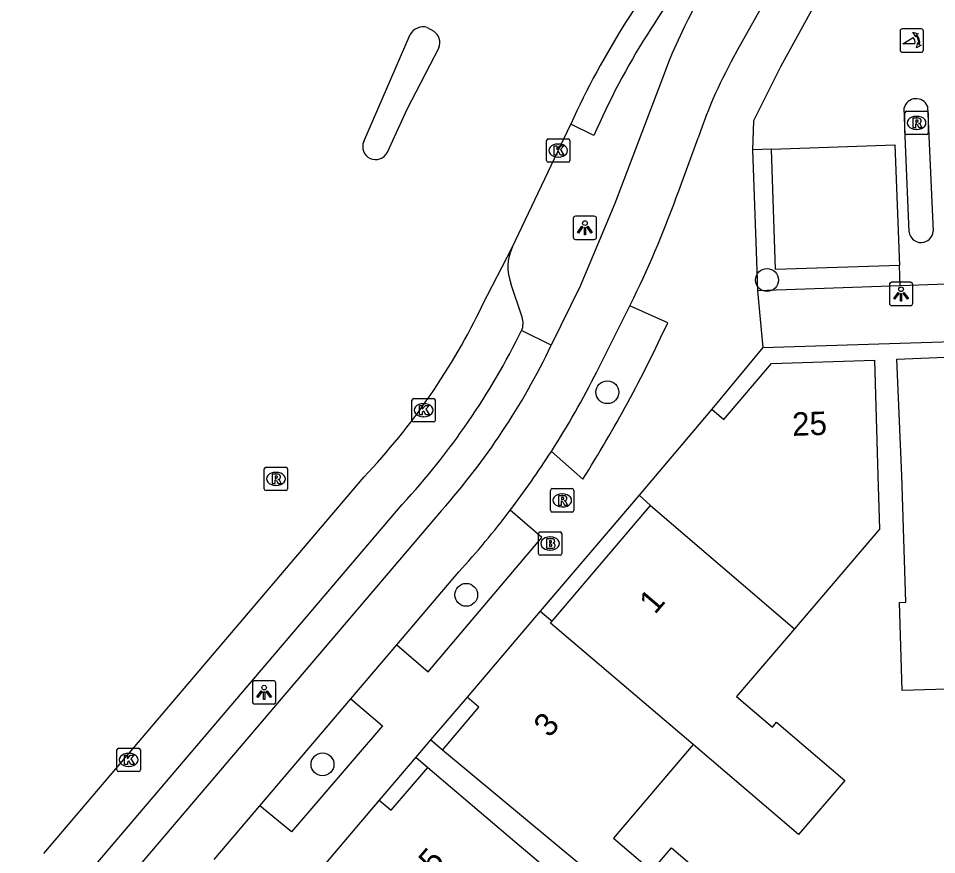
# Model space of a CAD drawing. Extents: x 159718 to 160783, y 383290 to 384030.
# Drawn here: x 160198.49 to 160237.77, y 383907.14 to 383942.91 of the extents above; entities that cross this region are included whole.
import ezdxf

# ---------------------------------------------------------------- set-up
doc = ezdxf.new("R2010")
doc.units = 0
for name, color, linetype in [('IMGEO_Berm_open', 7, 'Continuous'), ('IMGEO_Boom', 7, 'Continuous'), ('IMGEO_Brandkraan', 7, 'Continuous'), ('IMGEO_Fietspad_gesloten', 7, 'Continuous'), ('IMGEO_Kolk', 7, 'Continuous'), ('IMGEO_Lichtpunt', 7, 'Continuous'), ('IMGEO_Pand', 7, 'Continuous'), ('IMGEO_Pand_nummerreeks', 7, 'Continuous'), ('IMGEO_Parkeervlak_open', 7, 'Continuous'), ('IMGEO_Poller', 7, 'Continuous'), ('IMGEO_Rijbaan_lokaal_gesloten', 7, 'Continuous'), ('IMGEO_Rioolput', 7, 'Continuous'), ('IMGEO_Voetpad_open', 7, 'Continuous')]:
    doc.layers.add(name, color=color, linetype=linetype)

msp = doc.modelspace()

# ---------------------------------------------------------------- linework, layer by layer
at = {"layer": 'IMGEO_Berm_open'}
msp.add_lwpolyline([(160221.289, 383928.928), (160220.015, 383929.554)], dxfattribs=at)
at = {"layer": 'IMGEO_Boom'}
for centre in [(160230.517, 383931.718), (160223.688, 383926.919), (160217.65, 383918.253), (160211.502, 383910.999)]:
    msp.add_circle(centre, 0.489, dxfattribs=at)
at = {"layer": 'IMGEO_Brandkraan'}
for p, q in [((160220.813, 383920.947), (160221.665, 383920.947)), ((160220.738, 383920.021), (160220.738, 383920.873)), ((160221.226, 383920.727), (160221.251, 383920.727)), ((160221.739, 383920.873), (160221.739, 383920.021)), ((160221.249, 383920.167), (160221.224, 383920.167)), ((160221.665, 383919.947), (160220.813, 383919.947))]:
    msp.add_line(p, q, dxfattribs=at)
for points in [[(160220.813, 383920.947), (160221.665, 383920.947)], [(160220.738, 383920.021), (160220.738, 383920.873)], [(160221.086, 383920.647), (160221.086, 383920.247), (160221.299, 383920.247)], [(160221.317, 383920.647), (160221.086, 383920.647)], [(160221.265, 383920.566), (160221.211, 383920.566), (160221.211, 383920.49)], [(160221.739, 383920.873), (160221.739, 383920.021)], [(160221.211, 383920.49), (160221.264, 383920.49)], [(160221.273, 383920.414), (160221.211, 383920.414), (160221.211, 383920.333)], [(160221.211, 383920.333), (160221.273, 383920.333)], [(160221.665, 383919.947), (160220.813, 383919.947)]]:
    msp.add_lwpolyline(points, dxfattribs=at)
for centre, radius, start, end in [((160220.815, 383920.871), 0.0765, 91.552, 178.448), ((160220.815, 383920.871), 0.0765, 91.552, 178.448), ((160221.663, 383920.871), 0.0765, 1.552, 88.448), ((160221.663, 383920.871), 0.0765, 1.552, 88.448), ((160221.266, 383920.528), 0.0379, 267.8285, 90.9355), ((160221.321, 383920.502), 0.145, 59.4692, 91.5367), ((160221.346, 383920.549), 0.0922, 285.5137, 58.1501), ((160221.274, 383920.373), 0.0404, 269.8759, 90.5077), ((160221.305, 383920.498), 0.251, 268.6676, 293.5347), ((160221.351, 383920.357), 0.105, 301.3115, 78.989), ((160220.815, 383920.023), 0.0765, 181.552, 268.448), ((160220.815, 383920.023), 0.0765, 181.552, 268.448), ((160221.663, 383920.023), 0.0765, 271.552, 358.448), ((160221.663, 383920.023), 0.0765, 271.552, 358.448)]:
    msp.add_arc(centre, radius, start, end, dxfattribs=at)
for centre, major_axis, ratio, start_param, end_param in [((160221.225, 383920.447), (-0.387, 0.002), 0.722429, 4.712389, 7.853982), ((160221.25, 383920.447), (-0.39, 0.002), 0.717154, 1.570796, 4.712389)]:
    msp.add_ellipse(centre, major_axis=major_axis, ratio=ratio, start_param=start_param, end_param=end_param, dxfattribs=at)
at = {"layer": 'IMGEO_Fietspad_gesloten'}
for points in [[(160229.21, 383941.473), (160230.559, 383943.868), (160230.827, 383944.397)], [(160226.159, 383940.658), (160224.008, 383934.998), (160222.527, 383931.452), (160221.289, 383928.928)], [(160226.741, 383935.535), (160227.573, 383937.807)], [(160224.644, 383930.614), (160224.817, 383930.962)], [(160223.24, 383927.796), (160224.644, 383930.614)], [(160216.598, 383921.865), (160151.204, 383845.069)], [(160214.685, 383916.115), (160217.338, 383919.233)], [(160212.718, 383913.804), (160214.685, 383916.115)], [(160208.823, 383909.227), (160212.718, 383913.804)], [(160206.873, 383906.935), (160208.823, 383909.227)]]:
    msp.add_lwpolyline(points, dxfattribs=at)
for centre, radius, start, end in [((160248.125, 383932.244), 23.523, 143.1107, 159.0413), ((160247.291, 383931.201), 20.795, 150.398, 161.4771), ((160185.629, 383950.141), 43.629, 333.9226, 340.4415), ((160193.759, 383942.123), 30.529, 318.4269, 334.3916), ((160188.77, 383945.242), 38.633, 327.3293, 333.1556), ((160188.771, 383945.243), 38.633, 322.769, 327.3264), ((160188.738, 383945.257), 38.668, 317.7003, 322.7827)]:
    msp.add_arc(centre, radius, start, end, dxfattribs=at)
at = {"layer": 'IMGEO_Kolk'}
for p, q in [((160221.084, 383936.829), (160221.084, 383937.681)), ((160221.159, 383937.755), (160222.011, 383937.755)), ((160221.572, 383937.535), (160221.597, 383937.535)), ((160222.085, 383937.681), (160222.085, 383936.829)), ((160222.011, 383936.755), (160221.159, 383936.755)), ((160221.595, 383936.975), (160221.57, 383936.975)), ((160215.327, 383925.724), (160215.327, 383926.576)), ((160215.402, 383926.65), (160216.254, 383926.65)), ((160215.815, 383926.43), (160215.84, 383926.43)), ((160216.328, 383926.576), (160216.328, 383925.724)), ((160216.254, 383925.65), (160215.402, 383925.65)), ((160215.838, 383925.87), (160215.813, 383925.87)), ((160202.71, 383910.766), (160202.71, 383911.618)), ((160202.785, 383911.692), (160203.637, 383911.692)), ((160203.711, 383911.618), (160203.711, 383910.766)), ((160203.198, 383911.472), (160203.223, 383911.472)), ((160203.221, 383910.912), (160203.196, 383910.912)), ((160203.637, 383910.692), (160202.785, 383910.692))]:
    msp.add_line(p, q, dxfattribs=at)
for points in [[(160221.084, 383936.829), (160221.084, 383937.681)], [(160221.159, 383937.755), (160222.011, 383937.755)], [(160221.405, 383937.455), (160221.528, 383937.455), (160221.528, 383937.304), (160221.658, 383937.455), (160221.822, 383937.455), (160221.676, 383937.304), (160221.829, 383937.055), (160221.677, 383937.055), (160221.592, 383937.219), (160221.528, 383937.152), (160221.528, 383937.055), (160221.405, 383937.055), (160221.405, 383937.455)], [(160222.085, 383937.681), (160222.085, 383936.829)], [(160222.011, 383936.755), (160221.159, 383936.755)], [(160215.327, 383925.724), (160215.327, 383926.576)], [(160215.402, 383926.65), (160216.254, 383926.65)], [(160216.328, 383926.576), (160216.328, 383925.724)], [(160215.648, 383926.35), (160215.771, 383926.35), (160215.771, 383926.199), (160215.901, 383926.35), (160216.065, 383926.35), (160215.919, 383926.199), (160216.072, 383925.95), (160215.92, 383925.95), (160215.835, 383926.114), (160215.771, 383926.047), (160215.771, 383925.95), (160215.648, 383925.95), (160215.648, 383926.35)], [(160216.254, 383925.65), (160215.402, 383925.65)], [(160202.71, 383910.766), (160202.71, 383911.618)], [(160202.785, 383911.692), (160203.637, 383911.692)], [(160203.711, 383911.618), (160203.711, 383910.766)], [(160203.031, 383911.392), (160203.154, 383911.392), (160203.154, 383911.241), (160203.284, 383911.392), (160203.448, 383911.392), (160203.302, 383911.241), (160203.455, 383910.992), (160203.303, 383910.992), (160203.218, 383911.156), (160203.154, 383911.089), (160203.154, 383910.992), (160203.031, 383910.992), (160203.031, 383911.392)], [(160203.637, 383910.692), (160202.785, 383910.692)]]:
    msp.add_lwpolyline(points, dxfattribs=at)
for centre, start, end in [((160221.161, 383937.679), 91.552, 178.448), ((160221.161, 383937.679), 91.552, 178.448), ((160222.009, 383937.679), 1.552, 88.448), ((160222.009, 383937.679), 1.552, 88.448), ((160221.161, 383936.831), 181.552, 268.448), ((160221.161, 383936.831), 181.552, 268.448), ((160222.009, 383936.831), 271.552, 358.448), ((160222.009, 383936.831), 271.552, 358.448), ((160215.404, 383926.574), 91.552, 178.448), ((160215.404, 383926.574), 91.552, 178.448), ((160216.252, 383926.574), 1.552, 88.448), ((160216.252, 383926.574), 1.552, 88.448), ((160215.404, 383925.726), 181.552, 268.448), ((160215.404, 383925.726), 181.552, 268.448), ((160216.252, 383925.726), 271.552, 358.448), ((160216.252, 383925.726), 271.552, 358.448), ((160202.787, 383911.616), 91.552, 178.448), ((160202.787, 383911.616), 91.552, 178.448), ((160203.635, 383911.616), 1.552, 88.448), ((160203.635, 383911.616), 1.552, 88.448), ((160202.787, 383910.768), 181.552, 268.448), ((160202.787, 383910.768), 181.552, 268.448), ((160203.635, 383910.768), 271.552, 358.448), ((160203.635, 383910.768), 271.552, 358.448)]:
    msp.add_arc(centre, 0.0765, start, end, dxfattribs=at)
for centre, major_axis, ratio, start_param, end_param in [((160221.571, 383937.255), (-0.387, 0.002), 0.722429, 4.712389, 7.853982), ((160221.596, 383937.255), (-0.39, 0.002), 0.717154, 1.570796, 4.712389), ((160215.814, 383926.15), (-0.387, 0.002), 0.722429, 4.712389, 7.853982), ((160215.839, 383926.15), (-0.39, 0.002), 0.717154, 1.570796, 4.712389), ((160203.197, 383911.192), (-0.387, 0.002), 0.722429, 4.712389, 7.853982), ((160203.222, 383911.192), (-0.39, 0.002), 0.717154, 1.570796, 4.712389)]:
    msp.add_ellipse(centre, major_axis=major_axis, ratio=ratio, start_param=start_param, end_param=end_param, dxfattribs=at)
at = {"layer": 'IMGEO_Lichtpunt'}
for p, q in [((160222.228, 383934.355), (160222.228, 383933.548)), ((160222.228, 383934.355), (160222.228, 383933.548)), ((160223.13, 383934.45), (160222.322, 383934.45)), ((160223.13, 383934.45), (160222.322, 383934.45)), ((160223.224, 383933.548), (160223.224, 383934.355)), ((160223.224, 383933.548), (160223.224, 383934.355)), ((160222.322, 383933.454), (160223.13, 383933.454)), ((160222.322, 383933.454), (160223.13, 383933.454)), ((160235.752, 383931.525), (160235.752, 383930.718)), ((160235.752, 383931.525), (160235.752, 383930.718)), ((160236.654, 383931.62), (160235.846, 383931.62)), ((160236.654, 383931.62), (160235.846, 383931.62)), ((160236.748, 383930.718), (160236.748, 383931.525)), ((160236.748, 383930.718), (160236.748, 383931.525)), ((160235.846, 383930.624), (160236.654, 383930.624)), ((160235.846, 383930.624), (160236.654, 383930.624)), ((160208.507, 383914.484), (160208.507, 383913.677)), ((160208.507, 383914.484), (160208.507, 383913.677)), ((160209.409, 383914.579), (160208.601, 383914.579)), ((160209.409, 383914.579), (160208.601, 383914.579)), ((160209.503, 383913.677), (160209.503, 383914.484)), ((160209.503, 383913.677), (160209.503, 383914.484)), ((160208.601, 383913.583), (160209.409, 383913.583)), ((160208.601, 383913.583), (160209.409, 383913.583))]:
    msp.add_line(p, q, dxfattribs=at)
for points in [[(160222.602, 383934.019), (160222.641, 383933.991), (160222.453, 383933.729), (160222.415, 383933.756), (160222.602, 383934.019)], [(160222.704, 383933.971), (160222.751, 383933.971), (160222.751, 383933.649), (160222.704, 383933.649), (160222.704, 383933.971)], [(160222.814, 383933.991), (160222.852, 383934.018), (160223.039, 383933.756), (160223, 383933.728), (160222.814, 383933.991)], [(160236.126, 383931.189), (160236.165, 383931.161), (160235.977, 383930.899), (160235.939, 383930.926), (160236.126, 383931.189)], [(160236.228, 383931.141), (160236.275, 383931.141), (160236.275, 383930.819), (160236.228, 383930.819), (160236.228, 383931.141)], [(160236.338, 383931.161), (160236.376, 383931.188), (160236.563, 383930.926), (160236.524, 383930.898), (160236.338, 383931.161)], [(160208.881, 383914.148), (160208.92, 383914.12), (160208.732, 383913.858), (160208.694, 383913.885), (160208.881, 383914.148)], [(160208.983, 383914.1), (160209.03, 383914.1), (160209.03, 383913.778), (160208.983, 383913.778), (160208.983, 383914.1)], [(160209.093, 383914.12), (160209.131, 383914.147), (160209.318, 383913.885), (160209.279, 383913.857), (160209.093, 383914.12)]]:
    msp.add_lwpolyline(points, dxfattribs=at)
for centre in [(160222.727, 383934.153), (160236.251, 383931.323), (160209.006, 383914.282)]:
    msp.add_circle(centre, 0.0994, dxfattribs=at)
for centre, start, end in [((160222.322, 383934.355), 90, 180), ((160222.322, 383934.355), 90, 180), ((160223.13, 383934.355), 0, 90), ((160223.13, 383934.355), 0, 90), ((160222.322, 383933.548), 180, 270), ((160222.322, 383933.548), 180, 270), ((160223.13, 383933.548), 270, 0), ((160223.13, 383933.548), 270, 360), ((160235.846, 383931.525), 90, 180), ((160235.846, 383931.525), 90, 180), ((160236.654, 383931.525), 0, 90), ((160236.654, 383931.525), 0, 90), ((160235.846, 383930.718), 180, 270), ((160235.846, 383930.718), 180, 270), ((160236.654, 383930.718), 270, 0), ((160236.654, 383930.718), 270, 360), ((160208.601, 383914.484), 90, 180), ((160208.601, 383914.484), 90, 180), ((160209.409, 383914.484), 0, 90), ((160209.409, 383914.484), 0, 90), ((160208.601, 383913.677), 180, 270), ((160208.601, 383913.677), 180, 270), ((160209.409, 383913.677), 270, 0), ((160209.409, 383913.677), 270, 360)]:
    msp.add_arc(centre, 0.0946, start, end, dxfattribs=at)
at = {"layer": 'IMGEO_Pand'}
for points in [[(160243.019, 383920.096), (160238.247, 383919.939), (160238.309, 383918.053), (160240.004, 383918.109), (160240.13, 383914.28), (160236.304, 383914.154), (160236.18, 383917.928), (160236.458, 383917.937), (160236.279, 383923.357), (160236.07, 383928.339), (160238.484, 383928.43), (160238.459, 383929.09)], [(160228.155, 383926.192), (160228.666, 383925.755), (160230.708, 383928.146), (160235.108, 383928.289), (160235.251, 383923.353), (160235.335, 383921.062), (160231.698, 383916.805)], [(160228.155, 383926.192), (160225.044, 383922.512)], [(160225.044, 383922.512), (160225.528, 383922.076)], [(160221.326, 383917.122), (160225.528, 383922.076)], [(160225.528, 383922.076), (160231.698, 383916.805)], [(160220.816, 383917.555), (160217.686, 383913.872)], [(160220.816, 383917.555), (160221.326, 383917.122)], [(160227.358, 383911.844), (160221.262, 383917.046), (160221.326, 383917.122)], [(160231.698, 383916.805), (160229.216, 383913.9), (160230.746, 383912.593), (160230.929, 383912.807), (160233.845, 383910.316), (160231.864, 383907.998), (160227.358, 383911.844)], [(160216.638, 383911.606), (160218.186, 383913.453), (160217.686, 383913.872)], [(160227.368, 383902.689), (160216.638, 383911.606)], [(160227.358, 383911.844), (160223.946, 383907.85), (160225.59, 383906.446), (160226.432, 383907.431), (160229.315, 383904.967), (160227.368, 383902.689)], [(160213.931, 383909.468), (160214.436, 383909.037), (160216.004, 383910.872)], [(160216.004, 383910.872), (160219.725, 383907.698), (160222.21, 383905.6), (160223.816, 383904.219), (160226.709, 383901.731), (160226.512, 383901.5)], [(160213.931, 383909.468), (160211.454, 383906.565)]]:
    msp.add_lwpolyline(points, dxfattribs=at)
at = {"layer": 'IMGEO_Parkeervlak_open'}
for points in [[(160236.185, 383932.342), (160230.881, 383932.17), (160230.714, 383937.316)], [(160220.037, 383930.134), (160219.565, 383931.574)], [(160150.16, 383846.028), (160214.915, 383922.118)]]:
    msp.add_lwpolyline(points, dxfattribs=at)
for centre, radius, start, end in [((160221.393, 383932.284), 1.961, 155.1237, 201.2196), ((160219.33, 383929.87), 0.755, 335.2108, 20.4447), ((160191.706, 383943.503), 31.559, 317.3423, 333.7689)]:
    msp.add_arc(centre, radius, start, end, dxfattribs=at)
at = {"layer": 'IMGEO_Poller'}
for p, q in [((160236.211, 383942.365), (160236.211, 383941.558)), ((160236.211, 383942.365), (160236.211, 383941.558)), ((160237.113, 383942.46), (160236.305, 383942.46)), ((160237.113, 383942.46), (160236.305, 383942.46)), ((160237.207, 383941.558), (160237.207, 383942.365)), ((160237.207, 383941.558), (160237.207, 383942.365)), ((160236.305, 383941.463), (160237.113, 383941.463)), ((160236.305, 383941.463), (160237.113, 383941.463))]:
    msp.add_line(p, q, dxfattribs=at)
for points in [[(160236.89, 383942.189), (160236.878, 383942.116), (160236.753, 383942.321)], [(160236.753, 383942.321), (160236.984, 383942.255), (160236.913, 383942.223)], [(160236.846, 383941.816), (160236.333, 383941.816), (160236.763, 383942.091)], [(160236.906, 383941.644), (160236.972, 383941.875), (160237.002, 383941.807)], [(160237.038, 383941.78), (160237.11, 383941.769), (160236.906, 383941.644)]]:
    msp.add_lwpolyline(points, dxfattribs=at)
for centre, radius, start, end in [((160236.305, 383942.365), 0.0946, 90, 180), ((160236.305, 383942.365), 0.0946, 90, 180), ((160236.532, 383941.876), 0.476, 351.7527, 41.1691), ((160236.532, 383941.876), 0.516, 349.3569, 42.2912), ((160237.113, 383942.365), 0.0946, 0, 90), ((160237.113, 383942.365), 0.0946, 0, 90), ((160236.518, 383941.866), 0.332, 351.3247, 42.4854), ((160236.305, 383941.558), 0.0946, 180, 270), ((160236.305, 383941.558), 0.0946, 180, 270), ((160237.113, 383941.558), 0.0946, 270, 0), ((160237.113, 383941.558), 0.0946, 270, 0)]:
    msp.add_arc(centre, radius, start, end, dxfattribs=at)
at = {"layer": 'IMGEO_Rijbaan_lokaal_gesloten'}
for points in [[(160215.985, 383942.52), (160216.259, 383942.359)], [(160213.266, 383937.647), (160215.249, 383942.216)], [(160216.474, 383941.655), (160215.11, 383939.009), (160214.275, 383937.176)], [(160219.614, 383933.109), (160222.123, 383938.387)], [(160223.109, 383937.907), (160222.123, 383938.387)], [(160218.35, 383930.659), (160219.614, 383933.109)], [(160199.575, 383907.191), (160213.279, 383923.294)]]:
    msp.add_lwpolyline(points, dxfattribs=at)
for centre, radius, start, end in [((160254.643, 383923.672), 35.694, 139.6261, 155.654), ((160253.74, 383924.467), 33.45, 139.6123, 156.3094), ((160215.805, 383941.913), 0.633, 73.5004, 151.3851), ((160215.961, 383941.883), 0.561, 336.026, 57.9391), ((160213.778, 383937.427), 0.557, 156.7059, 333.2479), ((160192.451, 383943.063), 28.716, 316.4944, 334.4087)]:
    msp.add_arc(centre, radius, start, end, dxfattribs=at)
at = {"layer": 'IMGEO_Rioolput'}
for p, q in [((160236.416, 383938.014), (160236.416, 383938.866)), ((160236.491, 383938.94), (160237.343, 383938.94)), ((160236.904, 383938.72), (160236.929, 383938.72)), ((160237.417, 383938.866), (160237.417, 383938.014)), ((160237.343, 383937.94), (160236.491, 383937.94)), ((160236.927, 383938.16), (160236.902, 383938.16)), ((160209.085, 383923.71), (160209.937, 383923.71)), ((160209.01, 383922.784), (160209.01, 383923.636)), ((160209.498, 383923.49), (160209.523, 383923.49)), ((160210.011, 383923.636), (160210.011, 383922.784)), ((160209.521, 383922.93), (160209.496, 383922.93)), ((160209.937, 383922.71), (160209.085, 383922.71)), ((160221.258, 383921.868), (160221.258, 383922.72)), ((160221.333, 383922.794), (160222.185, 383922.794)), ((160221.746, 383922.574), (160221.771, 383922.574)), ((160222.259, 383922.72), (160222.259, 383921.868)), ((160222.185, 383921.794), (160221.333, 383921.794)), ((160221.769, 383922.014), (160221.744, 383922.014))]:
    msp.add_line(p, q, dxfattribs=at)
for points in [[(160236.416, 383938.014), (160236.416, 383938.866)], [(160236.491, 383938.94), (160237.343, 383938.94)], [(160237.005, 383938.638), (160236.753, 383938.64), (160236.753, 383938.24)], [(160237.417, 383938.866), (160237.417, 383938.014)], [(160236.753, 383938.24), (160236.877, 383938.24), (160236.877, 383938.402), (160236.888, 383938.402)], [(160236.931, 383938.559), (160236.877, 383938.559), (160236.877, 383938.478)], [(160236.877, 383938.478), (160236.929, 383938.478)], [(160236.935, 383938.373), (160237.006, 383938.24), (160237.146, 383938.24), (160237.081, 383938.366)], [(160237.343, 383937.94), (160236.491, 383937.94)], [(160209.085, 383923.71), (160209.937, 383923.71)], [(160209.01, 383922.784), (160209.01, 383923.636)], [(160209.599, 383923.408), (160209.347, 383923.41), (160209.347, 383923.01)], [(160209.525, 383923.329), (160209.471, 383923.329), (160209.471, 383923.248)], [(160210.011, 383923.636), (160210.011, 383922.784)], [(160209.347, 383923.01), (160209.471, 383923.01), (160209.471, 383923.172), (160209.482, 383923.172)], [(160209.471, 383923.248), (160209.523, 383923.248)], [(160209.529, 383923.143), (160209.6, 383923.01), (160209.74, 383923.01), (160209.675, 383923.136)], [(160209.937, 383922.71), (160209.085, 383922.71)], [(160221.258, 383921.868), (160221.258, 383922.72)], [(160221.333, 383922.794), (160222.185, 383922.794)], [(160221.847, 383922.492), (160221.595, 383922.494), (160221.595, 383922.094)], [(160222.259, 383922.72), (160222.259, 383921.868)], [(160221.595, 383922.094), (160221.719, 383922.094), (160221.719, 383922.256), (160221.73, 383922.256)], [(160221.773, 383922.413), (160221.719, 383922.413), (160221.719, 383922.332)], [(160221.719, 383922.332), (160221.771, 383922.332)], [(160221.777, 383922.227), (160221.848, 383922.094), (160221.988, 383922.094), (160221.923, 383922.22)], [(160222.185, 383921.794), (160221.333, 383921.794)]]:
    msp.add_lwpolyline(points, dxfattribs=at)
for centre, radius, start, end in [((160236.493, 383938.864), 0.0765, 91.552, 178.448), ((160236.493, 383938.864), 0.0765, 91.552, 178.448), ((160237.004, 383938.528), 0.109, 350.3612, 89.416), ((160237.341, 383938.864), 0.0765, 1.552, 88.448), ((160237.341, 383938.864), 0.0765, 1.552, 88.448), ((160236.887, 383938.349), 0.0533, 26.0293, 88.6989), ((160236.913, 383938.667), 0.19, 274.7715, 282.9687), ((160236.937, 383938.463), 0.0964, 77.0061, 93.1865), ((160236.951, 383938.52), 0.0378, 276.6634, 79.6772), ((160237.002, 383938.528), 0.112, 277.5842, 350.9817), ((160236.986, 383938.313), 0.108, 29.5134, 73.7905), ((160236.493, 383938.016), 0.0765, 181.552, 268.448), ((160236.493, 383938.016), 0.0765, 181.552, 268.448), ((160237.341, 383938.016), 0.0765, 271.552, 358.448), ((160237.341, 383938.016), 0.0765, 271.552, 358.448), ((160209.087, 383923.634), 0.0765, 91.552, 178.448), ((160209.087, 383923.634), 0.0765, 91.552, 178.448), ((160209.935, 383923.634), 0.0765, 1.552, 88.448), ((160209.935, 383923.634), 0.0765, 1.552, 88.448), ((160209.531, 383923.233), 0.0964, 77.0061, 93.1865), ((160209.545, 383923.29), 0.0378, 276.6634, 79.6772), ((160209.598, 383923.298), 0.109, 350.3612, 89.416), ((160209.596, 383923.298), 0.112, 277.5842, 350.9817), ((160209.481, 383923.119), 0.0533, 26.0293, 88.6989), ((160209.507, 383923.437), 0.19, 274.7715, 282.9687), ((160209.58, 383923.083), 0.108, 29.5134, 73.7905), ((160209.087, 383922.786), 0.0765, 181.552, 268.448), ((160209.087, 383922.786), 0.0765, 181.552, 268.448), ((160209.935, 383922.786), 0.0765, 271.552, 358.448), ((160209.935, 383922.786), 0.0765, 271.552, 358.448), ((160221.335, 383922.718), 0.0765, 91.552, 178.448), ((160221.335, 383922.718), 0.0765, 91.552, 178.448), ((160221.846, 383922.382), 0.109, 350.3612, 89.416), ((160222.183, 383922.718), 0.0765, 1.552, 88.448), ((160222.183, 383922.718), 0.0765, 1.552, 88.448), ((160221.729, 383922.203), 0.0533, 26.0293, 88.6989), ((160221.755, 383922.521), 0.19, 274.7715, 282.9687), ((160221.779, 383922.317), 0.0964, 77.0061, 93.1865), ((160221.793, 383922.374), 0.0378, 276.6634, 79.6772), ((160221.844, 383922.382), 0.112, 277.5842, 350.9817), ((160221.828, 383922.167), 0.108, 29.5134, 73.7905), ((160221.335, 383921.87), 0.0765, 181.552, 268.448), ((160221.335, 383921.87), 0.0765, 181.552, 268.448), ((160222.183, 383921.87), 0.0765, 271.552, 358.448), ((160222.183, 383921.87), 0.0765, 271.552, 358.448)]:
    msp.add_arc(centre, radius, start, end, dxfattribs=at)
for centre, major_axis, ratio, start_param, end_param in [((160236.903, 383938.44), (-0.387, 0.002), 0.722429, 4.712389, 7.853982), ((160236.928, 383938.44), (-0.39, 0.002), 0.717154, 1.570796, 4.712389), ((160209.497, 383923.21), (-0.387, 0.002), 0.722429, 4.712389, 7.853982), ((160209.522, 383923.21), (-0.39, 0.002), 0.717154, 1.570796, 4.712389), ((160221.745, 383922.294), (-0.387, 0.002), 0.722429, 4.712389, 7.853982), ((160221.77, 383922.294), (-0.39, 0.002), 0.717154, 1.570796, 4.712389)]:
    msp.add_ellipse(centre, major_axis=major_axis, ratio=ratio, start_param=start_param, end_param=end_param, dxfattribs=at)
at = {"layer": 'IMGEO_Voetpad_open'}
for points in [[(160232.432, 383943.276), (160231.099, 383940.84), (160229.933, 383938.53), (160229.89, 383937.29)], [(160236.599, 383933.773), (160236.446, 383937.518), (160236.382, 383939.077)], [(160237.38, 383939.15), (160237.452, 383937.553), (160237.62, 383933.808)], [(160230.714, 383937.316), (160235.978, 383937.502), (160236.185, 383932.342)], [(160230.714, 383937.316), (160230.299, 383937.303), (160229.89, 383937.29)], [(160229.89, 383937.29), (160230.081, 383932.144), (160230.092, 383931.7), (160230.103, 383931.256)], [(160236.22, 383931.471), (160236.203, 383931.906), (160236.185, 383932.342)], [(160238.198, 383931.54), (160236.22, 383931.471)], [(160236.22, 383931.471), (160230.103, 383931.256)], [(160230.103, 383931.256), (160230.341, 383928.831)], [(160226.268, 383929.892), (160224.644, 383930.614)], [(160230.341, 383928.831), (160228.155, 383926.192)], [(160230.341, 383928.831), (160238.459, 383929.09)], [(160221.291, 383924.387), (160222.639, 383923.199)], [(160225.044, 383922.512), (160220.816, 383917.555)], [(160214.685, 383916.115), (160216.025, 383914.955), (160220.885, 383920.712), (160219.531, 383921.869)], [(160217.686, 383913.872), (160216.126, 383912.043)], [(160212.718, 383913.804), (160214.063, 383912.647), (160210.177, 383908.12), (160208.823, 383909.227)], [(160216.126, 383912.043), (160215.496, 383911.304)], [(160216.638, 383911.606), (160216.126, 383912.043)], [(160215.496, 383911.304), (160213.931, 383909.468)], [(160215.496, 383911.304), (160216.004, 383910.872)]]:
    msp.add_lwpolyline(points, dxfattribs=at)
for centre, radius, start, end in [((160236.893, 383938.95), 0.527, 22.3499, 166.0172), ((160237.108, 383933.832), 0.513, 186.6316, 357.295), ((160173.066, 383954.408), 58.579, 327.80709, 335.25908)]:
    msp.add_arc(centre, radius, start, end, dxfattribs=at)

# ---------------------------------------------------------------- texts
at = {"layer": 'IMGEO_Pand_nummerreeks'}
for s, rotation, p in [('25', 1.9996, (160231.61, 383925.049)), ('1', 49.4749, (160225.724, 383917.384)), ('3', 49.4749, (160221.209, 383912.102)), ('5', 49.6296, (160216.285, 383906.307))]:
    msp.add_text(s, height=1, rotation=rotation, dxfattribs=at).set_placement(p)

doc.saveas('drawing.dxf')
